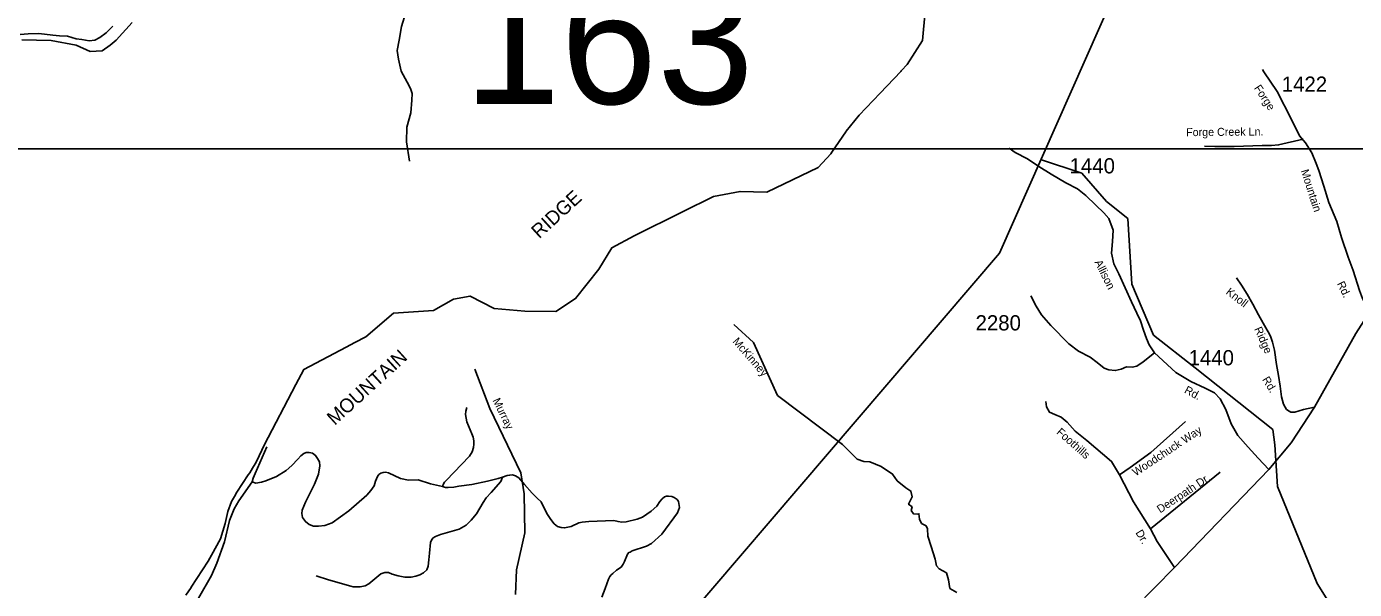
# Model space of a CAD drawing. Extents: x 884530 to 1028605, y 526725 to 653634.
# Drawn here: x 917380 to 928269, y 604979 to 609593 of the extents above; entities that cross this region are included whole.
import ezdxf

# ---------------------------------------------------------------- set-up
doc = ezdxf.new("R2010")
doc.units = 0
for name, color, linetype in [('Exist Boundary Political City Limit New', 7, 'Continuous'), ('Exist Geographical Mountain Summit Label', 7, 'Continuous'), ('Exist Hydrographic Creek Single Shore', 7, 'Continuous'), ('Exist Hydrographic Creek Single Shore Label', 7, 'Continuous'), ('Exist Hydrographic Misc Water Feature', 7, 'Continuous'), ('Exist Road Non-System Type 51', 7, 'Continuous'), ('Exist Road Non-System Type 51 Label', 7, 'Continuous'), ('Exist Road Primary NC Attributed', 7, 'Continuous'), ('Exist Road Secondary Structure Standard Bridge Number Label', 7, 'Continuous'), ('Exist Road Secondary Type 51 Attributed', 7, 'Continuous'), ('Exist Road Secondary Type 51 Label', 7, 'Continuous'), ('Exist Road Secondary Type 51 Number Label', 7, 'Continuous'), ('Exist Utilities Electrical Transmission Line', 7, 'Continuous'), ('Map Preparation Boundary City Limit Buffer Line', 7, 'Continuous'), ('Map Preparation Inset Cut Line', 7, 'Continuous')]:
    doc.layers.add(name, color=color, linetype=linetype)

msp = doc.modelspace()

# ---------------------------------------------------------------- linework, layer by layer
at = {"layer": 'Exist Boundary Political City Limit New'}
for points in [[(924748, 609716), (924728, 609478), (924602, 609282), (924554, 609232)], [(924554, 609232), (924551, 609229), (924548, 609225), (924381, 609047), (924208, 608866), (924102, 608736), (924099, 608733), (924097, 608730), (923983, 608562), (923976, 608550), (923872, 608437), (923449, 608236), (923231, 608242), (923012, 608199), (922758, 608074), (922362, 607878), (922178, 607780), (922074, 607603), (921882, 607363), (921719, 607257), (921467, 607259), (921214, 607283), (921017, 607384), (920881, 607359), (920717, 607265), (920390, 607243), (920161, 607049), (920073, 607002), (920000, 606964), (919655, 606782), (919589, 606658), (919328, 606163), (919268, 606032), (919255, 606008), (919234, 605972), (919210, 605936), (919198, 605918), (919103, 605777), (919084, 605741), (919061, 605699), (919031, 605618), (919009, 605519), (918969, 605393), (918897, 605261), (918869, 605210), (918730, 604997), (918730, 604996), (918687, 604931)]]:
    msp.add_lwpolyline(points, dxfattribs=at)
at = {"layer": 'Exist Hydrographic Creek Single Shore'}
for points in [[(917340, 609485), (917581, 609479), (917788, 609441), (917902, 609389), (918001, 609395), (918066, 609441), (918116, 609482), (918246, 609627)], [(925008, 604955), (924950, 604988), (924939, 605059), (924923, 605115), (924864, 605147), (924841, 605173), (924830, 605227), (924799, 605331), (924771, 605416), (924767, 605477), (924757, 605500), (924718, 605520), (924703, 605554), (924698, 605600), (924683, 605595), (924652, 605600), (924634, 605626), (924641, 605657), (924613, 605678), (924641, 605737), (924632, 605785), (924589, 605812), (924520, 605870), (924481, 605925), (924388, 605986), (924296, 606024), (924245, 606029), (924191, 606048), (924072, 606167), (923539, 606570), (923340, 607004), (923179, 607151)], [(921390, 604939), (921397, 605140), (921466, 605443), (921461, 605762), (921434, 605936), (921178, 606463), (921056, 606784)]]:
    msp.add_lwpolyline(points, dxfattribs=at)
at = {"layer": 'Exist Hydrographic Misc Water Feature'}
for points in [[(920490, 609707), (920454, 609592), (920436, 609480), (920420, 609397), (920430, 609326), (920452, 609227), (920501, 609137), (920527, 609084), (920542, 609045), (920540, 608989), (920530, 608887), (920499, 608768), (920495, 608648), (920521, 608490)], [(929280, 603572), (929203, 603662), (928917, 603895), (928565, 604134), (928424, 604254), (928318, 604451), (928267, 604687), (928155, 604808), (928052, 604888), (927962, 605027), (927639, 605824), (927617, 606164), (927599, 606290), (926962, 606795), (926621, 607064), (926443, 607481), (926411, 608019), (926237, 608160), (926033, 608390), (925695, 608502)]]:
    msp.add_lwpolyline(points, dxfattribs=at)
at = {"layer": 'Exist Road Non-System Type 51'}
msp.add_line((926596, 605477), (927169, 605941), dxfattribs=at)
for points in [[(927849, 608671), (927647, 608623), (927590, 608617), (927513, 608618), (927283, 608611), (927124, 608611), (927040, 608612)], [(927941, 606472), (927852, 606453), (927780, 606433), (927767, 606431), (927747, 606433), (927733, 606440), (927713, 606455), (927700, 606473), (927688, 606497), (927672, 606559), (927659, 606645), (927646, 606734), (927630, 606824), (927614, 606941), (927598, 607005), (927584, 607046), (927570, 607077), (927554, 607105), (927521, 607162), (927482, 607230), (927435, 607318), (927389, 607399), (927344, 607474), (927303, 607534)], [(926342, 605919), (926277, 606029), (926075, 606200), (925980, 606277), (925913, 606350), (925863, 606392), (925811, 606412), (925769, 606432), (925744, 606477), (925737, 606519)], [(920792, 605823), (920798, 605846), (920808, 605859), (920821, 605873), (921012, 606072), (921033, 606106), (921044, 606143), (921049, 606169), (921049, 606197), (921043, 606228), (921032, 606254), (920990, 606352), (920980, 606414), (920982, 606440), (920989, 606471)], [(926342, 605919), (926430, 605979), (926598, 606101), (926884, 606357)], [(919231, 605861), (919239, 605891), (919255, 605929), (919349, 606147)], [(920792, 605823), (920692, 605844), (920590, 605878), (920513, 605875), (920447, 605889), (920349, 605934), (920323, 605941), (920303, 605939), (920285, 605932), (920269, 605920), (920258, 605904), (920242, 605867), (920230, 605828), (920203, 605790), (920169, 605751), (920024, 605624), (919886, 605525), (919827, 605503), (919775, 605498), (919733, 605499), (919697, 605512), (919666, 605536), (919644, 605568), (919636, 605602), (919639, 605628), (919666, 605695), (919742, 605841), (919775, 605924), (919785, 605991), (919781, 606024), (919767, 606053), (919750, 606078), (919726, 606095), (919697, 606102), (919672, 606101), (919654, 606094), (919629, 606075), (919604, 606048), (919555, 605995), (919509, 605953), (919429, 605905), (919343, 605870), (919306, 605859), (919259, 605851), (919231, 605861)], [(919231, 605861), (919120, 605706), (919083, 605641), (919045, 605544), (919002, 605369), (918941, 605195), (918896, 605093), (918791, 604907)], [(921284, 605899), (921268, 605864), (921191, 605773), (921148, 605729), (921124, 605691), (921070, 605600), (921026, 605547), (920984, 605507), (920927, 605473), (920773, 605429), (920734, 605414), (920714, 605402), (920702, 605388), (920693, 605363), (920685, 605277), (920680, 605221), (920672, 605170), (920661, 605140), (920634, 605114), (920606, 605098), (920572, 605087), (920534, 605080), (920481, 605081), (920428, 605090), (920378, 605105), (920348, 605117), (920318, 605119), (920285, 605108), (920187, 605025), (920156, 605010), (920115, 605001), (920075, 605000), (920058, 605001), (920039, 605005), (919856, 605059), (919754, 605090)], [(921284, 605899), (921248, 605888), (921161, 605867), (921031, 605840), (920926, 605826), (920883, 605818), (920838, 605816), (920814, 605816), (920792, 605823)], [(922096, 604915), (922125, 604987), (922153, 605063), (922164, 605086), (922175, 605099), (922187, 605111), (922218, 605136), (922255, 605162), (922272, 605185), (922282, 605208), (922308, 605268), (922318, 605281), (922329, 605286), (922345, 605296), (922464, 605335), (922504, 605355), (922590, 605433), (922718, 605607), (922733, 605651), (922730, 605683), (922725, 605699), (922715, 605716), (922691, 605734), (922670, 605741), (922645, 605743), (922628, 605743), (922611, 605737), (922593, 605723), (922574, 605699), (922549, 605662), (922501, 605620), (922431, 605571), (922386, 605554), (922296, 605532), (922260, 605531), (922230, 605535), (922195, 605543), (921990, 605535), (921937, 605531), (921909, 605524), (921846, 605496), (921792, 605483), (921763, 605487), (921733, 605495), (921707, 605516), (921678, 605552), (921647, 605602), (921601, 605696), (921566, 605728), (921526, 605768), (921463, 605838), (921416, 605894), (921390, 605911), (921364, 605918), (921342, 605917), (921321, 605912), (921284, 605899)], [(926596, 605477), (926458, 605698), (926342, 605919)], [(926794, 605159), (926650, 605373), (926596, 605477)]]:
    msp.add_lwpolyline(points, dxfattribs=at)
at = {"layer": 'Exist Road Primary NC Attributed'}
for points in [[(927568, 605961), (927750, 606182), (927941, 606472), (928281, 607076), (928392, 607253)], [(924314, 602463), (924590, 602680), (924873, 602949), (925075, 603174), (925236, 603370), (925264, 603410), (925591, 603840), (925923, 604271), (926470, 604831), (926794, 605159), (927568, 605961)]]:
    msp.add_lwpolyline(points, dxfattribs=at)
at = {"layer": 'Exist Road Secondary Type 51 Attributed'}
for points in [[(918087, 609596), (918034, 609541), (917982, 609502), (917940, 609480), (917893, 609477), (917833, 609486), (917788, 609493), (917715, 609514), (917649, 609518), (917595, 609522), (917480, 609535), (917392, 609534), (917327, 609529)], [(928392, 607253), (928336, 607364), (928310, 607430), (928258, 607593), (928218, 607702), (928164, 607864), (928124, 607994), (928059, 608152), (928017, 608284), (927976, 608412), (927956, 608470), (927919, 608558), (927867, 608639), (927817, 608696), (927752, 608831), (927635, 609060), (927527, 609221), (927514, 609241)], [(926630, 606918), (926586, 606985), (926565, 607036), (926539, 607103), (926514, 607181), (926484, 607243), (926441, 607336), (926336, 607566), (926295, 607648), (926278, 607736), (926285, 607830), (926289, 607924), (926255, 608019), (926213, 608065), (926148, 608128), (926066, 608208), (925998, 608263), (925901, 608311), (925781, 608384), (925681, 608447), (925587, 608508), (925487, 608560), (925438, 608595)], [(926630, 606918), (926536, 606846), (926485, 606808), (926445, 606802), (926401, 606804), (926357, 606785), (926307, 606773), (926256, 606779), (926216, 606794), (926160, 606838), (926101, 606884), (926005, 606932), (925926, 606993), (925779, 607143), (925702, 607229), (925658, 607300), (925616, 607386)], [(927568, 605961), (927479, 606056), (927398, 606144), (927314, 606241), (927257, 606336), (927215, 606453), (927169, 606541), (927121, 606592), (927044, 606630), (926926, 606684), (926805, 606758), (926630, 606918)]]:
    msp.add_lwpolyline(points, dxfattribs=at)
at = {"layer": 'Exist Utilities Electrical Transmission Line'}
msp.add_lwpolyline([(919216, 597808), (921124, 600075), (921355, 603059), (925357, 607736), (926768, 610919), (927159, 611824), (928300, 613120), (929404, 614373), (929377, 616031), (929346, 617714), (929345, 618022), (929852, 621210), (929810, 621335), (929198, 622629), (928035, 624800), (927482, 626024), (927504, 627588), (927629, 629272), (927654, 630965), (927677, 631260), (927996, 631739), (928303, 632201), (928506, 632490), (928982, 633140)], dxfattribs=at)
at = {"layer": 'Map Preparation Boundary City Limit Buffer Line'}
for points in [[(924748, 609716), (924728, 609478), (924602, 609282), (924554, 609232)], [(924554, 609232), (924551, 609229), (924548, 609225), (924381, 609047), (924208, 608866), (924102, 608736), (924099, 608733), (924097, 608730), (923983, 608562), (923976, 608550), (923872, 608437), (923449, 608236), (923231, 608242), (923012, 608199), (922758, 608074), (922362, 607878), (922178, 607780), (922074, 607603), (921882, 607363), (921719, 607257), (921467, 607259), (921214, 607283), (921017, 607384), (920881, 607359), (920717, 607265), (920390, 607243), (920161, 607049), (920073, 607002), (920000, 606964), (919655, 606782), (919589, 606658), (919328, 606163), (919268, 606032), (919255, 606008), (919234, 605972), (919210, 605936), (919198, 605918), (919103, 605777), (919084, 605741), (919061, 605699), (919031, 605618), (919009, 605519), (918969, 605393), (918897, 605261), (918869, 605210), (918730, 604997), (918730, 604996), (918687, 604931)]]:
    msp.add_lwpolyline(points, dxfattribs=at)
at = {"layer": 'Map Preparation Inset Cut Line'}
msp.add_lwpolyline([(929020, 580367), (913851, 580367), (913851, 608591), (929020, 608591)], close=True, dxfattribs=at)

# ---------------------------------------------------------------- texts
at = {"layer": 'Exist Geographical Mountain Summit Label'}
msp.add_text('MOUNTAIN                                  RIDGE', height=114.83, rotation=42.3867, dxfattribs=at).set_placement((919907, 606319))
at = {"layer": 'Exist Hydrographic Creek Single Shore Label'}
for s, rotation, p in [('McKinney', 310.754, (923166, 607009)), ('McKinney', 310.754, (923166, 607009)), ('Murray', 295.9577, (921200, 606529)), ('Murray', 295.9577, (921200, 606529))]:
    msp.add_text(s, height=65.6, rotation=rotation, dxfattribs=at).set_placement(p)
at = {"layer": 'Exist Road Non-System Type 51 Label'}
for s, height, rotation, p in [('Forge Creek Ln.', 65.62, 0.5613, (926889, 608694)), ('Knoll', 65.6, 322.3647, (927209, 607406)), ('Ridge', 65.6, 293.7992, (927446, 607115)), ('Rd.', 65.6, 301.3203, (927510, 606700)), ('Foothills', 65.6, 318.5992, (925820, 606260)), ('Woodchuck Way', 65.62, 33.4947, (926475, 605905)), ('Deerpath Dr.', 65.62, 33.4947, (926676, 605602)), ('Dr.', 65.6, 301.5685, (926471, 605444))]:
    msp.add_text(s, height=height, rotation=rotation, dxfattribs=at).set_placement(p)
at = {"layer": 'Exist Road Secondary Structure Standard Bridge Number Label'}
msp.add_text('163', height=1066.3, dxfattribs=at).set_placement((920965, 608959))
at = {"layer": 'Exist Road Secondary Type 51 Label'}
for s, rotation, p in [('Forge', 303.3779, (927443, 609089)), ('Mountain', 287.7697, (927829, 608411)), ('Allison', 296.5111, (926136, 607662)), ('Rd.', 295.6731, (928124, 607486)), ('Rd.', 331.4803, (926868, 606594))]:
    msp.add_text(s, height=65.6, rotation=rotation, dxfattribs=at).set_placement(p)
at = {"layer": 'Exist Road Secondary Type 51 Number Label'}
for s, p in [('1422', (927673, 609058)), ('1440', (925933, 608389)), ('2280', (925162, 607102)), ('1440', (926909, 606816))]:
    msp.add_text(s, height=125, dxfattribs=at).set_placement(p)

doc.saveas('drawing.dxf')
